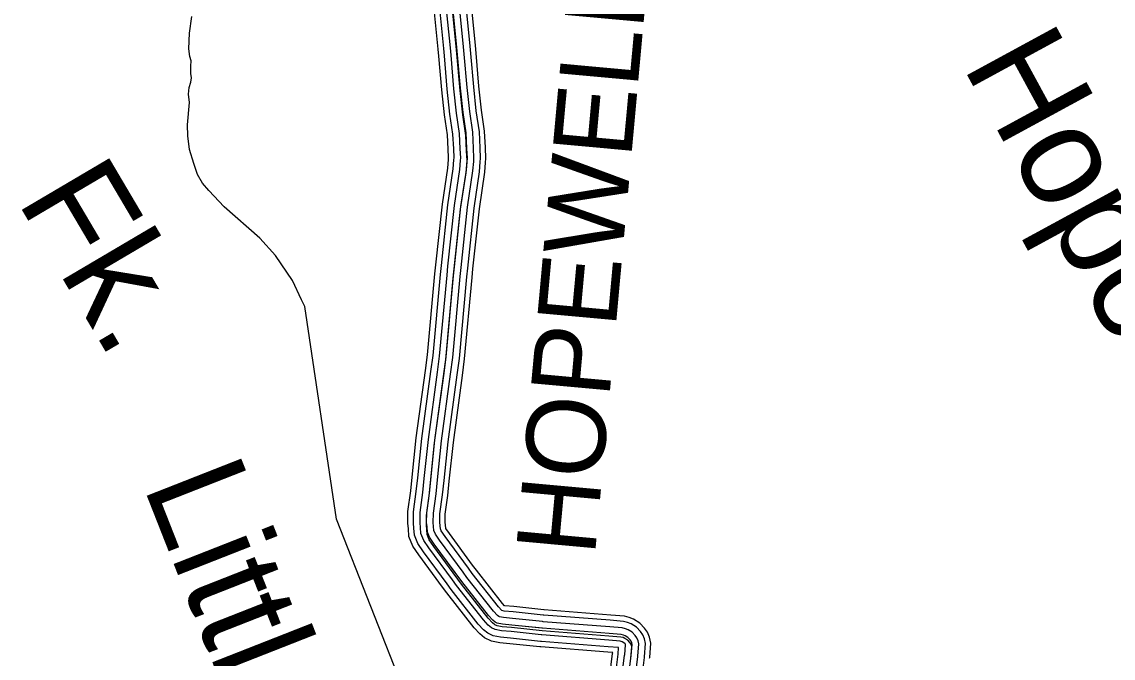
# Model space of a CAD drawing. Extents: x 1551132 to 1791609, y 378168 to 563823.
# Drawn here: x 1648823 to 1653929, y 420467 to 423447 of the extents above; entities that cross this region are included whole.
import ezdxf

# ---------------------------------------------------------------- set-up
doc = ezdxf.new("R2010")
doc.units = 0
for name, color, linetype in [('DESIGN - DRAINAGE - Bridges and Cross Drains Size Text', 7, 'Continuous'), ('DESIGN - ROW - Right-of-Way and Easement Labels', 7, 'Continuous'), ('DESIGN - TRANSPORTATION - Text', 7, 'Continuous'), ('SURVEY - PROPERTY - Owners', 7, 'Continuous'), ('SURVEY - TRANSPORTATION - Roads', 7, 'Continuous')]:
    doc.layers.add(name, color=color, linetype=linetype)

msp = doc.modelspace()

# ---------------------------------------------------------------- linework, layer by layer
at = {"layer": 'DESIGN - TRANSPORTATION - Text'}
for points in [[(1649614.2, 423217.113), (1649614.342, 423239.156), (1649614.509, 423265.19), (1649608.642, 423285.265), (1649604.884, 423321.349), (1649607.35, 423393.451), (1649617.867, 423471.503)], [(1650146.462, 422114.093), (1650131.162, 422145.711), (1650089.755, 422236.155), (1650010.524, 422352.908), (1649937.051, 422433.56), (1649770.03, 422580.98), (1649698.531, 422657.607), (1649668.757, 422691.875), (1649645.016, 422732.109), (1649627.366, 422784.319), (1649607.783, 422848.562), (1649600.2, 422912.722), (1649598.542, 422964.815), (1649607.225, 423068.926), (1649603.492, 423109.019), (1649605.684, 423139.053), (1649613.858, 423165.037), (1649615.983, 423185.054), (1649614.117, 423205.096), (1649614.2, 423217.113)], [(1650617.058, 420300.154), (1650295.2, 421118.484), (1650146.462, 422114.093)]]:
    msp.add_lwpolyline(points, dxfattribs=at)
at = {"layer": 'SURVEY - PROPERTY - Owners'}
msp.add_lwpolyline([(1651626.293, 420091.457), (1651672.95, 420467.576), (1651677.317, 420519.602), (1651675.734, 420526.936), (1651672.484, 420534.319), (1651667.701, 420541.194), (1651657.551, 420551.795), (1651644.626, 420559.861), (1651636.076, 420563.236), (1651625.66, 420566.062), (1651569.703, 420570.495), (1651257.944, 420594.904), (1651114.08, 420610.029), (1651070.123, 420614.371), (1651046.157, 420618.554), (1651035.482, 420623.904), (1651025.116, 420632.721), (1651004.425, 420654.922), (1650879.586, 420814.076), (1650750.856, 420989.281), (1650729.09, 421021.49), (1650719.265, 421045.59), (1650717.431, 421069.641), (1650715.573, 421089.675), (1650715.907, 421135.734), (1650728.556, 421227.753), (1650754.314, 421475.868), (1650807.071, 421865.954), (1650841.763, 422246.172), (1650876.054, 422570.314), (1650901.253, 422740.335), (1650905.878, 422797.253), (1650903.978, 422842.446), (1650900.495, 422914.564), (1650886.179, 423010.909), (1650873.996, 423125.028), (1650857.346, 423315.4), (1650818.147, 423708.194)], dxfattribs=at)
at = {"layer": 'SURVEY - TRANSPORTATION - Roads'}
for points in [[(1650774.373, 423285.599), (1650771.431, 423319.292), (1650732.299, 423711.377), (1650724.999, 423781.745)], [(1650799.989, 423287.841), (1650797.031, 423321.692), (1650757.882, 423713.985), (1650750.582, 423784.396)], [(1650830.872, 423290.541), (1650827.897, 423324.575), (1650788.723, 423717.119), (1650781.415, 423787.596)], [(1650861.754, 423293.241), (1650858.763, 423327.467), (1650819.564, 423720.261), (1650812.247, 423790.796)], [(1650892.637, 423295.941), (1650889.629, 423330.359), (1650850.405, 423723.402), (1650843.08, 423793.996)], [(1650923.52, 423298.641), (1650920.495, 423333.242), (1650881.246, 423726.536), (1650873.913, 423797.196)], [(1650948.136, 423300.791), (1650945.102, 423335.551), (1650905.837, 423729.044), (1650898.495, 423799.746)], [(1651627.71, 420103.524), (1651674.367, 420479.643), (1651678.734, 420531.669), (1651677.15, 420539.003), (1651673.9, 420546.386), (1651669.117, 420553.261), (1651658.968, 420563.862), (1651646.043, 420571.928), (1651637.493, 420575.303), (1651627.077, 420578.129), (1651571.12, 420582.562), (1651259.36, 420606.971), (1651115.497, 420622.096), (1651071.54, 420626.438), (1651047.574, 420630.621), (1651036.899, 420635.971), (1651026.532, 420644.788), (1651005.841, 420666.989), (1650881.003, 420826.143), (1650752.272, 421001.348), (1650730.506, 421033.557), (1650720.681, 421057.657), (1650718.848, 421081.708), (1650716.99, 421101.742), (1650717.323, 421147.801), (1650729.973, 421239.82), (1650755.731, 421487.935), (1650808.488, 421878.021), (1650843.179, 422258.239), (1650877.47, 422582.381), (1650902.67, 422752.402), (1650907.295, 422809.32), (1650905.395, 422854.513), (1650901.912, 422926.631), (1650887.595, 423022.976), (1650875.412, 423137.095), (1650858.763, 423327.467), (1650819.564, 423720.261)], [(1650875.287, 422798.228), (1650876.245, 422809.928), (1650874.429, 422853.113), (1650871.021, 422923.598), (1650856.838, 423019.051), (1650844.555, 423134.095), (1650830.872, 423290.558)], [(1650906.186, 422795.711), (1650907.295, 422809.32), (1650905.395, 422854.513), (1650901.912, 422926.631), (1650887.595, 423022.976), (1650875.412, 423137.095), (1650861.754, 423293.258)], [(1650937.086, 422793.195), (1650938.344, 422808.712), (1650936.361, 422855.913), (1650932.802, 422929.665), (1650918.353, 423026.901), (1650906.27, 423140.095), (1650892.637, 423295.958)], [(1650967.977, 422790.678), (1650969.402, 422808.103), (1650967.327, 422857.313), (1650963.693, 422932.698), (1650949.11, 423030.826), (1650937.127, 423143.087), (1650923.52, 423298.658)], [(1650992.618, 422788.67), (1650994.159, 422807.612), (1650992.018, 422858.43), (1650988.318, 422935.115), (1650973.627, 423033.959), (1650961.727, 423145.479), (1650948.136, 423300.816)], [(1650818.763, 422802.828), (1650819.43, 422811.045), (1650817.772, 422850.554), (1650814.505, 422918.048), (1650800.564, 423011.867), (1650788.106, 423128.62), (1650774.373, 423285.616)], [(1650844.396, 422800.745), (1650845.188, 422810.537), (1650843.463, 422851.713), (1650840.13, 422920.565), (1650826.08, 423015.125), (1650813.697, 423131.103), (1650799.989, 423287.858)], [(1650760.29, 422308.524), (1650790.439, 422593.431), (1650815.48, 422762.394), (1650818.763, 422802.828)], [(1650785.864, 422305.823), (1650815.955, 422590.189), (1650841.038, 422759.46), (1650844.388, 422800.745)], [(1650816.697, 422302.557), (1650846.713, 422586.289), (1650871.854, 422755.935), (1650875.287, 422798.236)], [(1650847.521, 422299.298), (1650877.47, 422582.381), (1650902.67, 422752.402), (1650906.186, 422795.728)], [(1650878.345, 422296.04), (1650908.228, 422578.472), (1650933.486, 422748.868), (1650937.086, 422793.22)], [(1650909.178, 422292.773), (1650938.985, 422574.572), (1650964.302, 422745.343), (1650967.985, 422790.711)], [(1650933.752, 422290.173), (1650963.51, 422571.456), (1650988.868, 422742.527), (1650992.618, 422788.711)], [(1650711.257, 421813.56), (1650721.307, 421887.887), (1650755.881, 422266.839), (1650760.29, 422308.532)], [(1650736.74, 421810.11), (1650746.865, 421884.996), (1650781.481, 422264.314), (1650785.864, 422305.832)], [(1650767.464, 421805.96), (1650777.681, 421881.512), (1650812.33, 422261.281), (1650816.697, 422302.573)], [(1650798.18, 421801.802), (1650808.488, 421878.021), (1650843.179, 422258.239), (1650847.521, 422299.315)], [(1650828.896, 421797.643), (1650839.296, 421874.529), (1650874.028, 422255.197), (1650878.345, 422296.057)], [(1650859.62, 421793.493), (1650870.112, 421871.045), (1650904.878, 422252.164), (1650909.178, 422292.798)], [(1650884.111, 421790.177), (1650894.669, 421868.262), (1650929.477, 422249.739), (1650933.752, 422290.198)], [(1650649.558, 421314.706), (1650668.625, 421498.344), (1650711.257, 421813.577)], [(1650675.141, 421312.047), (1650694.166, 421495.294), (1650736.74, 421810.127)], [(1650705.974, 421308.847), (1650724.948, 421491.61), (1650767.464, 421805.977)], [(1650736.806, 421305.647), (1650755.731, 421487.935), (1650798.18, 421801.819)], [(1650767.639, 421302.447), (1650786.513, 421484.26), (1650828.896, 421797.66)], [(1650798.471, 421299.247), (1650817.296, 421480.577), (1650859.62, 421793.51)], [(1650823.054, 421296.689), (1650841.845, 421477.643), (1650884.111, 421790.193)], [(1650791.563, 420799.734), (1650680.566, 420950.796), (1650652.725, 420991.997), (1650634.267, 421037.273), (1650631.442, 421074.324), (1650629.242, 421098), (1650629.65, 421154.118), (1650642.875, 421250.321), (1650649.558, 421314.722)], [(1650812.287, 420814.968), (1650701.59, 420965.622), (1650675.532, 421004.181), (1650659.6, 421043.249), (1650657.066, 421076.491), (1650654.975, 421099.1), (1650655.358, 421152.268), (1650668.416, 421247.246), (1650675.141, 421312.064)], [(1650837.262, 420833.318), (1650726.931, 420983.48), (1650703.015, 421018.873), (1650690.14, 421050.457), (1650687.957, 421079.1), (1650685.982, 421100.417), (1650686.341, 421150.035), (1650699.19, 421243.529), (1650705.974, 421308.864)], [(1650862.245, 420851.677), (1650752.272, 421001.348), (1650730.506, 421033.557), (1650720.681, 421057.657), (1650718.848, 421081.708), (1650716.99, 421101.742), (1650717.323, 421147.801), (1650729.973, 421239.82), (1650736.806, 421305.664)], [(1650887.227, 420870.036), (1650777.613, 421019.215), (1650757.997, 421048.24), (1650751.222, 421064.858), (1650749.739, 421084.316), (1650747.997, 421103.067), (1650748.306, 421145.568), (1650760.756, 421236.112), (1650767.639, 421302.464)], [(1650912.202, 420888.386), (1650802.954, 421037.073), (1650785.48, 421062.932), (1650781.763, 421072.066), (1650780.63, 421086.925), (1650779.005, 421104.384), (1650779.288, 421143.335), (1650791.53, 421232.395), (1650798.471, 421299.264)], [(1650932.126, 420903.028), (1650823.162, 421051.324), (1650807.404, 421074.641), (1650806.113, 421077.808), (1650805.254, 421089.008), (1650803.729, 421105.442), (1650803.996, 421141.56), (1650816.079, 421229.437), (1650823.054, 421296.714)], [(1651265.41, 420693.531), (1651124.288, 420708.365), (1651083.273, 420712.423), (1651081.798, 420712.673), (1651071.79, 420723.415), (1650950.076, 420878.586), (1650932.126, 420903.028)], [(1651256.344, 420607.287), (1651115.497, 420622.096), (1651071.54, 420626.438), (1651047.574, 420630.621), (1651036.899, 420635.971), (1651026.532, 420644.788), (1651005.841, 420666.989), (1650881.003, 420826.143), (1650862.236, 420851.694)], [(1651259.585, 420638.122), (1651118.639, 420652.939), (1651075.731, 420657.172), (1651057.39, 420660.38), (1651054.132, 420662.014), (1651047.982, 420667.239), (1651029.416, 420687.164), (1650905.694, 420844.893), (1650887.219, 420870.044)], [(1651262.827, 420668.947), (1651121.788, 420683.781), (1651079.931, 420687.914), (1651069.373, 420689.756), (1651052.99, 420707.332), (1650930.393, 420863.636), (1650912.202, 420888.395)], [(1651247.169, 420520.052), (1651106.597, 420534.827), (1651059.673, 420539.461), (1651019.791, 420546.427), (1650988.133, 420562.294), (1650965.834, 420581.262), (1650939.134, 420609.912), (1650811.129, 420773.1), (1650791.546, 420799.767)], [(1651249.86, 420545.627), (1651109.205, 420560.411), (1651063.148, 420564.961), (1651027.941, 420571.111), (1651002.433, 420583.895), (1650983.625, 420599.887), (1650958.692, 420626.646), (1650831.612, 420788.65), (1650812.271, 420814.993)], [(1651253.102, 420576.453), (1651112.355, 420591.254), (1651067.348, 420595.704), (1651037.757, 420600.862), (1651019.666, 420609.929), (1651005.083, 420622.338), (1650982.267, 420646.813), (1650856.311, 420807.392), (1650837.254, 420833.343)], [(1651760.182, 420467.026), (1651760.64, 420470.717), (1651766.223, 420537.319), (1651760.057, 420565.895), (1651749.882, 420589.012), (1651736.432, 420608.346), (1651714.091, 420631.68), (1651685.242, 420649.689), (1651664.842, 420657.739), (1651641.976, 420663.939), (1651577.928, 420669.014), (1651267.243, 420693.34), (1651265.327, 420693.54)], [(1651704.883, 420473.826), (1651705.208, 420476.451), (1651710.008, 420533.686), (1651706.791, 420548.619), (1651701.067, 420561.628), (1651693.183, 420572.953), (1651678.675, 420588.104), (1651660.059, 420599.729), (1651647.268, 420604.771), (1651632.401, 420608.804), (1651573.553, 420613.471), (1651262.177, 420637.847), (1651259.544, 420638.122)], [(1651735.649, 420470.042), (1651736.049, 420473.268), (1651741.291, 420535.711), (1651736.424, 420558.228), (1651728.224, 420576.862), (1651717.241, 420592.646), (1651698.375, 420612.346), (1651674.067, 420627.522), (1651657.051, 420634.238), (1651637.726, 420639.48), (1651575.986, 420644.372), (1651265.002, 420668.722), (1651262.769, 420668.956)], [(1651674.117, 420477.609), (1651674.367, 420479.643), (1651678.734, 420531.669), (1651677.15, 420539.003), (1651673.9, 420546.386), (1651669.117, 420553.261), (1651658.968, 420563.862), (1651646.043, 420571.928), (1651637.493, 420575.303), (1651627.077, 420578.129), (1651571.12, 420582.562), (1651259.36, 420606.971), (1651256.327, 420607.287)], [(1651612.585, 420485.176), (1651612.685, 420486.018), (1651615.277, 420516.869), (1651566.253, 420520.752), (1651253.719, 420545.219), (1651249.885, 420545.619)], [(1651643.351, 420481.393), (1651643.526, 420482.834), (1651647.443, 420529.536), (1651646.734, 420531.144), (1651645.051, 420533.569), (1651639.26, 420539.619), (1651632.026, 420544.128), (1651627.718, 420545.836), (1651621.752, 420547.453), (1651568.686, 420551.653), (1651256.544, 420576.095), (1651253.11, 420576.453)], [(1651587.061, 420488.318), (1651587.102, 420488.668), (1651587.486, 420493.268), (1651564.236, 420495.11), (1651251.385, 420519.61), (1651247.219, 420520.043)], [(1651524.487, 419993.163), (1651540.712, 420114.725), (1651587.069, 420488.426)], [(1651549.978, 419989.763), (1651566.219, 420111.441), (1651612.594, 420485.259)], [(1651580.711, 419985.663), (1651596.96, 420107.483), (1651643.351, 420481.443)], [(1651611.435, 419981.563), (1651627.71, 420103.524), (1651674.117, 420477.626)], [(1651642.159, 419977.463), (1651658.459, 420099.566), (1651704.883, 420473.809)], [(1651672.892, 419973.363), (1651689.2, 420095.608), (1651735.641, 420469.992)]]:
    msp.add_lwpolyline(points, dxfattribs=at)

# ---------------------------------------------------------------- texts
at = {"layer": 'DESIGN - DRAINAGE - Bridges and Cross Drains Size Text'}
for s, height, rotation, p in [('Hopewell', 475.0068, 298.555594, (1653220.587, 423243.569)), ('Fk.', 475.0061, 300.543569, (1648796.432, 422611.743)), ('Little', 475.0091, 291.4703, (1649388.474, 421276.388))]:
    msp.add_text(s, height=height, rotation=rotation, dxfattribs=at).set_placement(p)
at = {"layer": 'DESIGN - ROW - Right-of-Way and Easement Labels'}
msp.add_text('HOPEWELL', height=370.0096, rotation=84.785828, dxfattribs=at).set_placement((1651503.64, 420941.456))

doc.saveas('drawing.dxf')
